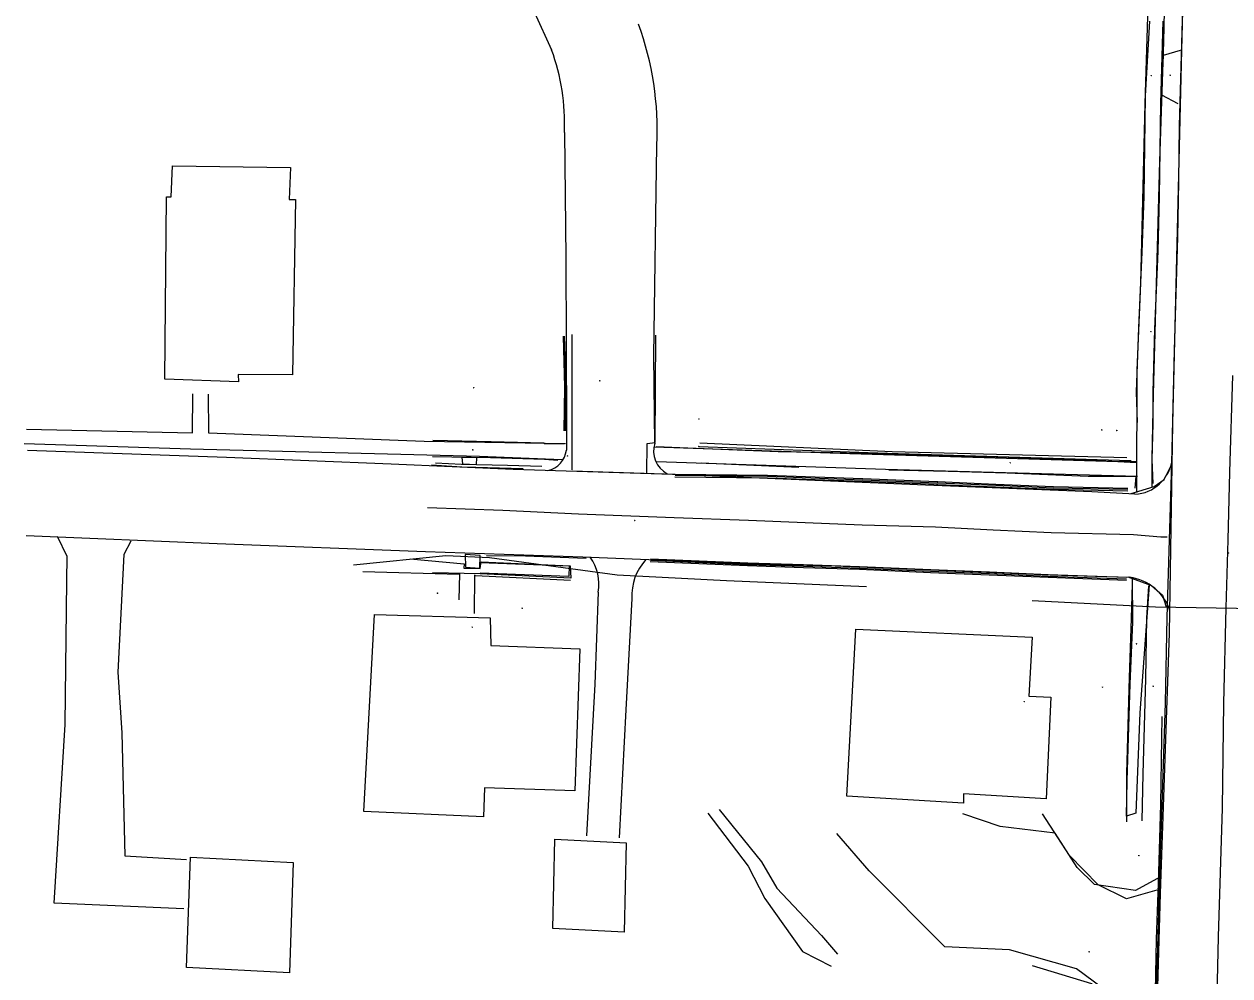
# Model space of a CAD drawing. Extents: x 978516 to 993312, y 1836504 to 1846212.
# Drawn here: x 992230.3 to 992531.4, y 1844385.5 to 1844623.1 of the extents above; entities that cross this region are included whole.
import ezdxf

# ---------------------------------------------------------------- set-up
doc = ezdxf.new("R2010")
doc.units = 0
for name, color, linetype in [('S_BUILDING', 7, 'Continuous'), ('S_CURB', 7, 'Continuous'), ('S_DITCHLINE', 7, 'Continuous'), ('S_DRIVEWAY', 7, 'Continuous'), ('S_EDGE_CONCRETE', 7, 'Continuous'), ('S_EDGE_PAVEMENT', 7, 'Continuous'), ('S_FENCE', 7, 'Continuous'), ('S_GAS_UTILITIES', 7, 'Continuous'), ('S_MSC_PT_SYM', 7, 'Continuous'), ('S_PARKING', 7, 'Continuous'), ('S_PAVEMENT_CROWN', 7, 'Continuous'), ('S_SIDEWALK', 7, 'Continuous'), ('S_WALL', 7, 'Continuous')]:
    doc.layers.add(name, color=color, linetype=linetype)

msp = doc.modelspace()

# ---------------------------------------------------------------- linework, layer by layer
at = {"layer": 'S_BUILDING'}
for points in [[(992265.41, 1844534.49), (992265.8, 1844579.98), (992267.04, 1844580.02), (992267.3, 1844587.71), (992296.78, 1844587.31), (992296.51, 1844579.34), (992298.02, 1844579.37), (992297.33, 1844535.54), (992283.73, 1844535.67), (992283.82, 1844533.82), (992265.41, 1844534.49)], [(992346.82, 1844467.94), (992369.1, 1844467.11), (992367.8, 1844431.63), (992345.24, 1844432.4), (992344.99, 1844425.18), (992315.15, 1844426.48), (992317.77, 1844475.69), (992346.65, 1844474.83), (992346.82, 1844467.94)], [(992486.74, 1844455.1), (992485.55, 1844429.67), (992464.87, 1844430.88), (992464.88, 1844428.61), (992435.75, 1844430.37), (992437.97, 1844472.01), (992482.02, 1844470.08), (992481.24, 1844455.31), (992486.74, 1844455.1)], [(992380.63, 1844418.69), (992380.14, 1844396.39), (992362.33, 1844397.32), (992362.82, 1844419.62), (992380.63, 1844418.69)], [(992297.49, 1844413.8), (992296.52, 1844386.21), (992270.87, 1844387.54), (992271.84, 1844415.13), (992297.49, 1844413.8)]]:
    msp.add_lwpolyline(points, dxfattribs=at)
at = {"layer": 'S_CURB'}
for points in [[(992365.2, 1844521.55), (992365.36, 1844532.47), (992364.96, 1844545.21)], [(992365.5, 1844521.55), (992365.66, 1844532.47), (992365.26, 1844545.22)], [(992359.59, 1844512.65), (992350.97, 1844512.93), (992343.31, 1844513.04), (992339.54, 1844513.19), (992333, 1844513.48)], [(992505.91, 1844507.18), (992487.41, 1844507.59), (992472.96, 1844508.2), (992458.52, 1844508.82), (992458.31, 1844508.83), (992439.76, 1844509.58), (992415.94, 1844510.44), (992392.85, 1844510.68)], [(992505.91, 1844506.88), (992487.4, 1844507.29), (992472.95, 1844507.91), (992458.5, 1844508.52), (992458.29, 1844508.53), (992439.75, 1844509.28), (992415.93, 1844510.14), (992392.85, 1844510.38)], [(992370.64, 1844489.67), (992355.52, 1844490.24), (992345.77, 1844490.38)], [(992505.59, 1844484.23), (992486.02, 1844484.93), (992471.34, 1844485.54), (992456.67, 1844486.15), (992438.91, 1844486.91), (992424.94, 1844487.37), (992410.97, 1844487.84), (992386.66, 1844488.86)], [(992505.6, 1844484.53), (992486.03, 1844485.23), (992471.35, 1844485.84), (992456.68, 1844486.45), (992438.92, 1844487.21), (992424.95, 1844487.67), (992410.98, 1844488.14), (992386.68, 1844489.16)], [(992512.42, 1844356.86), (992512.77, 1844377.28), (992513.13, 1844394.59), (992513.62, 1844408.64), (992514.15, 1844428.23), (992514.5, 1844450.2)]]:
    msp.add_lwpolyline(points, dxfattribs=at)
at = {"layer": 'S_DITCHLINE'}
for points in [[(992401.04, 1844426.12), (992411.08, 1844412.88), (992415.26, 1844404.78), (992424.72, 1844391.56), (992431.86, 1844387.89)], [(992403.88, 1844426.99), (992414.42, 1844413.91), (992418.3, 1844407.33), (992429.47, 1844395.57), (992433.42, 1844390.85)]]:
    msp.add_lwpolyline(points, dxfattribs=at)
at = {"layer": 'S_DRIVEWAY'}
for points in [[(992270.18, 1844402.24), (992237.81, 1844403.6), (992240.52, 1844448.21), (992240.94, 1844484.13), (992241.02, 1844490.2), (992238.59, 1844495.16)], [(992256.91, 1844494.04), (992255.17, 1844490.7), (992253.67, 1844461.27), (992254.67, 1844446.14), (992255.42, 1844415.43), (992270.84, 1844414.49)], [(992373.68, 1844481.29), (992373.68, 1844481.29), (992372.83, 1844458.32), (992370.7, 1844420.41)], [(992382.07, 1844479.7), (992382.07, 1844479.7), (992380.54, 1844451.86), (992378.91, 1844419.94)], [(992514.06, 1844410.17), (992507.83, 1844406.81), (992497.58, 1844408.31), (992493.27, 1844412.56), (992487.76, 1844421.12), (992474.06, 1844422.78), (992464.74, 1844425.91)], [(992513.18, 1844406.82), (992505.6, 1844404.68), (992498.53, 1844408.22), (992491.34, 1844415.51), (992484.6, 1844425.93)], [(992513.16, 1844378.09), (992509.04, 1844378.88), (992499.53, 1844382.5), (992493.16, 1844387.22), (992476.37, 1844391.99), (992460.23, 1844392.74), (992441.37, 1844411.65), (992433.24, 1844421.04)], [(992512.85, 1844377.7), (992496.94, 1844383.4), (992496.96, 1844383.44), (992482.12, 1844387.97)]]:
    msp.add_lwpolyline(points, dxfattribs=at)
msp.add_arc((992361.82, 1844483.19), 12.01, 350.8806, 34.7398, dxfattribs=at)
msp.add_ellipse((992394.94, 1844480.42), major_axis=(0.34, -13.1), ratio=0.983365, start_param=3.930672, end_param=4.742028, dxfattribs=at)
at = {"layer": 'S_EDGE_CONCRETE'}
for points in [[(992518.48, 1844603.23), (992514.4, 1844605.44), (992514.88, 1844615.39), (992519.11, 1844616.65)], [(992343.27, 1844514.89), (992343.16, 1844513.11), (992339.81, 1844513.28), (992339.68, 1844515.02)], [(992339.68, 1844515.02), (992343.27, 1844514.89)], [(992354.91, 1844512.08), (992343.11, 1844512.45), (992339.64, 1844512.5), (992332.03, 1844512.96)], [(992392.8, 1844510.68), (992379.96, 1844511.1), (992367.12, 1844511.52)], [(992506.81, 1844505.95), (992512.55, 1844507.66), (992515.03, 1844509.39), (992516.5, 1844512.41)], [(992505.9, 1844506.48), (992487.39, 1844506.89), (992472.93, 1844507.51), (992458.47, 1844508.12), (992458.27, 1844508.13), (992439.74, 1844508.88), (992415.92, 1844509.74), (992392.84, 1844509.98)], [(992340.53, 1844487.5), (992344.06, 1844487.29), (992344.17, 1844490.44), (992340.4, 1844490.68)], [(992340.4, 1844490.68), (992340.53, 1844487.5)], [(992505.62, 1844484.93), (992486.04, 1844485.63), (992471.37, 1844486.24), (992456.7, 1844486.85), (992438.94, 1844487.61), (992424.97, 1844488.07), (992411, 1844488.54), (992386.69, 1844489.56)], [(992505.97, 1844485.07), (992511.85, 1844482.91), (992514.63, 1844480.5), (992515.48, 1844477.66)]]:
    msp.add_lwpolyline(points, dxfattribs=at)
at = {"layer": 'S_EDGE_PAVEMENT'}
for points in [[(992508.47, 1844202.87), (992509.56, 1844227.03), (992511.11, 1844263.99), (992510.68, 1844285.25), (992511.36, 1844309.87), (992514.06, 1844406.01), (992516.38, 1844471.05), (992517.15, 1844523.43), (992519.42, 1844616.67), (992521.48, 1844698.79), (992524.13, 1844787.72), (992526.04, 1844871.78), (992529.12, 1844972.56)], [(992513.01, 1844377.83), (992513.57, 1844398.56), (992514.04, 1844413.36), (992514.5, 1844428.16), (992514.93, 1844440.9), (992515.36, 1844453.65), (992515.76, 1844474.97), (992516.35, 1844494.35), (992516.9, 1844513.47), (992517.24, 1844527.61), (992517.57, 1844541.74), (992518.02, 1844555.84), (992518.46, 1844569.93), (992518.67, 1844583.84), (992518.88, 1844597.76), (992519.38, 1844615.37), (992519.88, 1844632.97)], [(992367.12, 1844511.81), (992367.14, 1844518.84), (992367.14, 1844532.24), (992367.14, 1844545.64)], [(992385.8, 1844510.93), (992385.89, 1844518.43), (992387.88, 1844518.66), (992387.96, 1844532.08), (992388.05, 1844545.5)], [(992507.73, 1844505.73), (992507.73, 1844505.73), (992496.91, 1844506.35), (992455.4, 1844508.01), (992392.24, 1844510.64), (992352.44, 1844511.91), (992321.96, 1844513.23), (992280.86, 1844514.89), (992231.14, 1844516.69)], [(992230.8, 1844495.44), (992278.51, 1844493.41), (992330.51, 1844491.41), (992369.82, 1844490.08), (992415.13, 1844488.25), (992432.86, 1844487.87), (992486.52, 1844485.63), (992506.38, 1844484.99)]]:
    msp.add_lwpolyline(points, dxfattribs=at)
for centre, radius, start, end in [((992507.14, 1844515.66), 9.95, 273.3782, 351.5132), ((992504.86, 1844472.92), 12.17, 17.5618, 82.8039)]:
    msp.add_arc(centre, radius, start, end, dxfattribs=at)
at = {"layer": 'S_FENCE'}
for p, q in [((992398.77, 1844517.69), (992445.8, 1844515.97)), ((992445.8, 1844515.97), (992506.64, 1844514.17))]:
    msp.add_line(p, q, dxfattribs=at)
msp.add_lwpolyline([(992399.01, 1844518.59), (992447.12, 1844516.42), (992505.73, 1844514.95)], dxfattribs=at)
at = {"layer": 'S_GAS_UTILITIES'}
for p, q in [((992312.55, 1844488.14), (992335.58, 1844490.4)), ((992335.58, 1844490.4), (992346.54, 1844489.93)), ((992346.54, 1844489.93), (992378.37, 1844485.6)), ((992378.37, 1844485.6), (992405.71, 1844484.23)), ((992405.71, 1844484.23), (992440.68, 1844482.71)), ((992482.08, 1844479.24), (992512.81, 1844477.64)), ((992512.81, 1844477.64), (992547.1, 1844477.1))]:
    msp.add_line(p, q, dxfattribs=at)
at = {"layer": 'S_MSC_PT_SYM'}
for points in [[(992511.78, 1844610.35), (992511.78, 1844610.4), (992511.78, 1844610.35), (992511.73, 1844610.35), (992511.78, 1844610.35), (992511.78, 1844610.3), (992511.78, 1844610.35), (992511.83, 1844610.35)], [(992516.55, 1844610.39), (992516.55, 1844610.44), (992516.55, 1844610.39), (992516.5, 1844610.39), (992516.55, 1844610.39), (992516.55, 1844610.34), (992516.55, 1844610.39), (992516.6, 1844610.39)], [(992511.71, 1844546.36), (992511.71, 1844546.41), (992511.71, 1844546.36), (992511.66, 1844546.36), (992511.71, 1844546.36), (992511.71, 1844546.31), (992511.71, 1844546.36), (992511.76, 1844546.36)], [(992342.57, 1844532.33), (992342.57, 1844532.38), (992342.57, 1844532.33), (992342.52, 1844532.33), (992342.57, 1844532.33), (992342.57, 1844532.28), (992342.57, 1844532.33), (992342.62, 1844532.33)], [(992374.06, 1844534.1), (992374.06, 1844534.15), (992374.06, 1844534.1), (992374.01, 1844534.1), (992374.06, 1844534.1), (992374.06, 1844534.05), (992374.06, 1844534.1), (992374.11, 1844534.1)], [(992398.81, 1844524.56), (992398.81, 1844524.61), (992398.81, 1844524.56), (992398.76, 1844524.56), (992398.81, 1844524.56), (992398.81, 1844524.51), (992398.81, 1844524.56), (992398.86, 1844524.56)], [(992499.45, 1844521.8), (992499.45, 1844521.85), (992499.45, 1844521.8), (992499.4, 1844521.8), (992499.45, 1844521.8), (992499.45, 1844521.75), (992499.45, 1844521.8), (992499.5, 1844521.8)], [(992503.18, 1844521.66), (992503.18, 1844521.71), (992503.18, 1844521.66), (992503.13, 1844521.66), (992503.18, 1844521.66), (992503.18, 1844521.61), (992503.18, 1844521.66), (992503.23, 1844521.66)], [(992342.34, 1844516.83), (992342.34, 1844516.88), (992342.34, 1844516.83), (992342.29, 1844516.83), (992342.34, 1844516.83), (992342.34, 1844516.78), (992342.34, 1844516.83), (992342.39, 1844516.83)], [(992398.77, 1844517.69), (992398.77, 1844517.74), (992398.77, 1844517.69), (992398.72, 1844517.69), (992398.77, 1844517.69), (992398.77, 1844517.64), (992398.77, 1844517.69), (992398.82, 1844517.69)], [(992365.95, 1844515.32), (992365.95, 1844515.37), (992365.95, 1844515.32), (992365.9, 1844515.32), (992365.95, 1844515.32), (992365.95, 1844515.27), (992365.95, 1844515.32), (992366, 1844515.32)], [(992445.8, 1844515.97), (992445.8, 1844516.02), (992445.8, 1844515.97), (992445.75, 1844515.97), (992445.8, 1844515.97), (992445.8, 1844515.92), (992445.8, 1844515.97), (992445.85, 1844515.97)], [(992476.59, 1844513.6), (992476.59, 1844513.65), (992476.59, 1844513.6), (992476.54, 1844513.6), (992476.59, 1844513.6), (992476.59, 1844513.55), (992476.59, 1844513.6), (992476.64, 1844513.6)], [(992506.64, 1844514.17), (992506.64, 1844514.22), (992506.64, 1844514.17), (992506.59, 1844514.17), (992506.64, 1844514.17), (992506.64, 1844514.12), (992506.64, 1844514.17), (992506.69, 1844514.17)], [(992382.8, 1844499.17), (992382.8, 1844499.22), (992382.8, 1844499.17), (992382.75, 1844499.17), (992382.8, 1844499.17), (992382.8, 1844499.12), (992382.8, 1844499.17), (992382.85, 1844499.17)], [(992531.11, 1844491.08), (992531.11, 1844491.13), (992531.11, 1844491.08), (992531.06, 1844491.08), (992531.11, 1844491.08), (992531.11, 1844491.03), (992531.11, 1844491.08), (992531.16, 1844491.08)], [(992333.53, 1844481.03), (992333.53, 1844481.08), (992333.53, 1844481.03), (992333.48, 1844481.03), (992333.53, 1844481.03), (992333.53, 1844480.98), (992333.53, 1844481.03), (992333.58, 1844481.03)], [(992354.68, 1844477.28), (992354.68, 1844477.33), (992354.68, 1844477.28), (992354.63, 1844477.28), (992354.68, 1844477.28), (992354.68, 1844477.23), (992354.68, 1844477.28), (992354.73, 1844477.28)], [(992342.19, 1844472.57), (992342.19, 1844472.62), (992342.19, 1844472.57), (992342.14, 1844472.57), (992342.19, 1844472.57), (992342.19, 1844472.52), (992342.19, 1844472.57), (992342.24, 1844472.57)], [(992508.11, 1844468.41), (992508.11, 1844468.46), (992508.11, 1844468.41), (992508.06, 1844468.41), (992508.11, 1844468.41), (992508.11, 1844468.36), (992508.11, 1844468.41), (992508.16, 1844468.41)], [(992499.63, 1844457.58), (992499.63, 1844457.63), (992499.63, 1844457.58), (992499.58, 1844457.58), (992499.63, 1844457.58), (992499.63, 1844457.53), (992499.63, 1844457.58), (992499.68, 1844457.58)], [(992512.3, 1844457.81), (992512.3, 1844457.86), (992512.3, 1844457.81), (992512.25, 1844457.81), (992512.3, 1844457.81), (992512.3, 1844457.76), (992512.3, 1844457.81), (992512.35, 1844457.81)], [(992480.09, 1844453.95), (992480.09, 1844454), (992480.09, 1844453.95), (992480.04, 1844453.95), (992480.09, 1844453.95), (992480.09, 1844453.9), (992480.09, 1844453.95), (992480.14, 1844453.95)], [(992508.7, 1844415.52), (992508.7, 1844415.57), (992508.7, 1844415.52), (992508.65, 1844415.52), (992508.7, 1844415.52), (992508.7, 1844415.47), (992508.7, 1844415.52), (992508.75, 1844415.52)], [(992496.29, 1844391.5), (992496.29, 1844391.55), (992496.29, 1844391.5), (992496.24, 1844391.5), (992496.29, 1844391.5), (992496.29, 1844391.45), (992496.29, 1844391.5), (992496.34, 1844391.5)]]:
    msp.add_lwpolyline(points, dxfattribs=at)
at = {"layer": 'S_PARKING'}
for points in [[(992357.72, 1844626.05), (992357.72, 1844626.05), (992362.03, 1844616.72)], [(992365.23, 1844596.1), (992365.23, 1844596.1), (992365.54, 1844564.66), (992365.72, 1844522.37), (992365.72, 1844516.78)], [(992387.78, 1844518.45), (992387.78, 1844518.45), (992387.57, 1844540.27), (992388.34, 1844592.9)]]:
    msp.add_lwpolyline(points, dxfattribs=at)
for centre, major_axis, ratio, start_param, end_param in [((992320.21, 1844596.13), (2.6, 73.1), 0.932396, 4.701377, 5.123831), ((992314.88, 1844597.65), (9.89, 51.23), 0.964577, 4.866753, 5.271054), ((992359.79, 1844517.46), (5.16, 2.99), 0.997896, 4.409356, 5.642385), ((992393.79, 1844516.48), (4.94, -3.95), 0.999402, 3.49808, 4.91223)]:
    msp.add_ellipse(centre, major_axis=major_axis, ratio=ratio, start_param=start_param, end_param=end_param, dxfattribs=at)
at = {"layer": 'S_PAVEMENT_CROWN'}
for points in [[(992522.09, 1844159.31), (992522.72, 1844176.6), (992523.26, 1844197.87), (992523.66, 1844212.8), (992524.06, 1844227.73), (992524.77, 1844240.21), (992525.47, 1844252.7), (992526, 1844271.84), (992526.54, 1844290.97), (992526.83, 1844308.5), (992527.12, 1844326.03), (992527.37, 1844340.38), (992527.62, 1844354.73), (992527.9, 1844365.75), (992528.23, 1844380.48), (992528.56, 1844395.22), (992529.08, 1844411.28), (992529.6, 1844427.34), (992529.75, 1844440.46), (992529.91, 1844453.57), (992530.54, 1844477.41), (992530.97, 1844494.35), (992531.4, 1844511.29), (992532.16, 1844535.36)], [(992515.77, 1844495.01), (992514.22, 1844495.01), (992507.32, 1844495.58), (992486.8, 1844496.07), (992472.34, 1844496.8), (992457.88, 1844497.53), (992439.55, 1844498.04), (992425.37, 1844498.63), (992411.19, 1844499.22), (992392.61, 1844499.84), (992368.75, 1844500.8), (992349.81, 1844501.66), (992331.03, 1844502.34)]]:
    msp.add_lwpolyline(points, dxfattribs=at)
at = {"layer": 'S_SIDEWALK'}
msp.add_line((992344.21, 1844488.69), (992366.35, 1844487.86), dxfattribs=at)
for points in [[(992508.18, 1844506.2), (992508.26, 1844536.71), (992509.15, 1844558.48), (992510.27, 1844603.27), (992511.31, 1844636.05), (992511.9, 1844659.59), (992512.94, 1844692.76), (992514.1, 1844752.83), (992515.6, 1844815), (992516.26, 1844841.39), (992517.24, 1844869.57), (992518.15, 1844919.47), (992519.01, 1844975.34)], [(992520.13, 1844653.28), (992515.59, 1844653.4), (992514.85, 1844618.71), (992513.83, 1844588.9), (992512.23, 1844530.77), (992511.9, 1844514.77), (992511.93, 1844507.66)], [(992508.39, 1844523.64), (992508.14, 1844531.34), (992508.73, 1844547.3), (992509.53, 1844566.16), (992510.04, 1844580.11), (992510.21, 1844592.69), (992510.38, 1844605.27), (992511.43, 1844623.85)], [(992512.26, 1844508.44), (992512.06, 1844514.33), (992512.24, 1844523.37), (992512.26, 1844531.22), (992512.68, 1844546.99), (992513.53, 1844566.47), (992513.87, 1844580.08), (992514.19, 1844603.29), (992514.74, 1844623.87)], [(992230.85, 1844521.97), (992272.37, 1844521.07), (992272.4, 1844530.8)], [(992276.27, 1844530.7), (992276.3, 1844521.11), (992330.21, 1844518.99), (992365.53, 1844518.45)], [(992364.68, 1844514.33), (992343.99, 1844515.13), (992271.85, 1844517.01), (992230.27, 1844518.33)], [(992365.2, 1844518.26), (992360.21, 1844518.34), (992360.05, 1844518.48), (992346.89, 1844518.79), (992332.36, 1844519.19)], [(992387.66, 1844517.55), (992436.49, 1844515.91), (992503.52, 1844513.95), (992508.21, 1844513.9)], [(992388.1, 1844517.66), (992396.05, 1844517.3), (992418.58, 1844516.44), (992432.26, 1844516.13), (992445.94, 1844515.82), (992461, 1844515.39), (992476.06, 1844514.97), (992495.89, 1844514.34), (992508.05, 1844513.68)], [(992332.28, 1844515.2), (992346.78, 1844514.94), (992360.21, 1844514.48), (992363.54, 1844514.27)], [(992508.33, 1844510.17), (992445.43, 1844511.89), (992388.2, 1844513.81)], [(992399.5, 1844513.57), (992423.78, 1844512.52)], [(992446.28, 1844511.86), (992461.04, 1844511.48), (992475.8, 1844511.11), (992496, 1844510.24), (992502.26, 1844510.27), (992507.94, 1844510.17), (992507.72, 1844507.23)], [(992326.68, 1844489.57), (992340.19, 1844488.39), (992340.09, 1844487.29), (992344.19, 1844487.23), (992344.47, 1844488.84), (992366.67, 1844487.89), (992366.85, 1844484.78), (992344.14, 1844485.84), (992332.27, 1844486.14)], [(992366.42, 1844487.85), (992366.35, 1844485.23), (992344.22, 1844486)], [(992339.05, 1844485.82), (992338.83, 1844479.38)], [(992342.78, 1844485.62), (992342.72, 1844475.98)], [(992511.26, 1844482.99), (992508.94, 1844451.16), (992507.96, 1844426.12), (992505.6, 1844425.35), (992505.75, 1844434.19), (992506.5, 1844458.4), (992507.16, 1844473.78), (992507.09, 1844484.83)], [(992505.73, 1844423.95), (992505.67, 1844436.07), (992506.35, 1844459.93), (992506.89, 1844474.74), (992507.14, 1844483.38)], [(992511.08, 1844482.88), (992510.6, 1844474.8), (992510.34, 1844459.6), (992509.7, 1844435.9), (992509.45, 1844424.18)]]:
    msp.add_lwpolyline(points, dxfattribs=at)
at = {"layer": 'S_WALL'}
for points in [[(992338.96, 1844485.66), (992314.91, 1844486.34)], [(992366.7, 1844484.22), (992343.03, 1844485.35)]]:
    msp.add_lwpolyline(points, dxfattribs=at)

doc.saveas('drawing.dxf')
